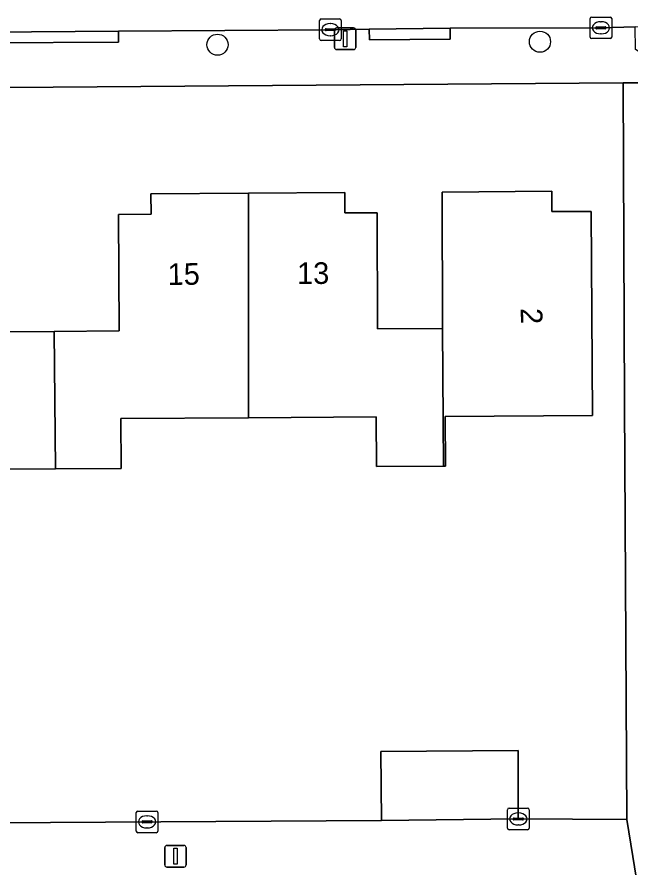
# Model space of a CAD drawing. Extents: x 157320 to 158835, y 386650 to 388491.
# Drawn here: x 158002.4 to 158030.81, y 387558.32 to 387597.66 of the extents above; entities that cross this region are included whole.
import ezdxf

# ---------------------------------------------------------------- set-up
doc = ezdxf.new("R2010")
doc.units = 0
for name, color, linetype in [('IMGEO_Boom', 7, 'Continuous'), ('IMGEO_Erf', 7, 'Continuous'), ('IMGEO_Kolk', 7, 'Continuous'), ('IMGEO_Lichtmast', 7, 'Continuous'), ('IMGEO_Muur', 7, 'Continuous'), ('IMGEO_Pand', 7, 'Continuous'), ('IMGEO_Pand_nummerreeks', 7, 'Continuous'), ('IMGEO_Rijbaan_lokaal_open', 7, 'Continuous'), ('IMGEO_Voetpad_open', 7, 'Continuous')]:
    doc.layers.add(name, color=color, linetype=linetype)

msp = doc.modelspace()

# ---------------------------------------------------------------- linework, layer by layer
at = {"layer": 'IMGEO_Boom'}
for centre in [(158011.677, 387596.374), (158026.593, 387596.51)]:
    msp.add_circle(centre, 0.489, dxfattribs=at)
at = {"layer": 'IMGEO_Erf'}
for points in [[(157968.192, 387560.166), (158019.271, 387560.48), (158019.239, 387563.664), (158025.585, 387563.709), (158025.594, 387560.549), (158030.606, 387560.527), (158030.501, 387579.78), (158030.442, 387594.603), (158000, 387594.382)], [(158001.13, 387583.086), (158004.13, 387583.107), (158007.134, 387583.129), (158007.096, 387588.523), (158008.607, 387588.534), (158008.6, 387589.475), (158013.11, 387589.506), (158017.564, 387589.536), (158017.565, 387588.599), (158019.07, 387588.601), (158019.079, 387583.229), (158022.079, 387583.234), (158022.069, 387589.543), (158027.15, 387589.59), (158027.149, 387588.661), (158028.956, 387588.65), (158029.019, 387579.209), (158022.214, 387579.162), (158022.23, 387576.871), (158022.127, 387576.87), (158019.037, 387576.849), (158019.022, 387579.151), (158013.113, 387579.11), (158007.213, 387579.07), (158007.229, 387576.768), (158004.178, 387576.747), (158001.044, 387576.726)]]:
    msp.add_lwpolyline(points, dxfattribs=at)
at = {"layer": 'IMGEO_Kolk'}
for p, q in [((158016.474, 387597.568), (158017.326, 387597.568)), ((158028.914, 387596.729), (158028.914, 387597.581)), ((158028.989, 387597.655), (158029.841, 387597.655)), ((158029.915, 387597.581), (158029.915, 387596.729)), ((158016.399, 387596.642), (158016.399, 387597.494)), ((158016.887, 387597.348), (158016.912, 387597.348)), ((158017.4, 387597.494), (158017.4, 387596.642)), ((158029.173, 387597.149), (158029.173, 387597.161)), ((158029.216, 387597.198), (158029.614, 387597.198)), ((158029.402, 387597.435), (158029.427, 387597.435)), ((158029.657, 387597.161), (158029.657, 387597.149)), ((158016.658, 387597.062), (158016.658, 387597.074)), ((158017.096, 387597.025), (158016.698, 387597.025)), ((158016.701, 387597.111), (158017.099, 387597.111)), ((158016.91, 387596.788), (158016.885, 387596.788)), ((158017.142, 387597.074), (158017.142, 387597.062)), ((158029.611, 387597.112), (158029.213, 387597.112)), ((158029.425, 387596.875), (158029.4, 387596.875)), ((158017.326, 387596.568), (158016.474, 387596.568)), ((158029.841, 387596.655), (158028.989, 387596.655)), ((158025.093, 387560.121), (158025.093, 387560.973)), ((158025.168, 387561.047), (158026.02, 387561.047)), ((158026.094, 387560.973), (158026.094, 387560.121)), ((158007.921, 387559.986), (158007.921, 387560.838)), ((158007.996, 387560.912), (158008.848, 387560.912)), ((158008.409, 387560.692), (158008.434, 387560.692)), ((158008.922, 387560.838), (158008.922, 387559.986)), ((158025.395, 387560.59), (158025.793, 387560.59)), ((158025.581, 387560.827), (158025.606, 387560.827)), ((158008.18, 387560.406), (158008.18, 387560.418)), ((158008.618, 387560.369), (158008.22, 387560.369)), ((158008.223, 387560.455), (158008.621, 387560.455)), ((158008.664, 387560.418), (158008.664, 387560.406)), ((158025.352, 387560.541), (158025.352, 387560.553)), ((158025.79, 387560.504), (158025.392, 387560.504)), ((158025.604, 387560.267), (158025.579, 387560.267)), ((158025.836, 387560.553), (158025.836, 387560.541)), ((158008.848, 387559.912), (158007.996, 387559.912)), ((158008.432, 387560.132), (158008.407, 387560.132)), ((158026.02, 387560.047), (158025.168, 387560.047))]:
    msp.add_line(p, q, dxfattribs=at)
for points in [[(158016.474, 387597.568), (158017.326, 387597.568)], [(158028.914, 387596.729), (158028.914, 387597.581)], [(158028.989, 387597.655), (158029.841, 387597.655)], [(158029.915, 387597.581), (158029.915, 387596.729)], [(158016.399, 387596.642), (158016.399, 387597.494)], [(158017.4, 387597.494), (158017.4, 387596.642)], [(158017.326, 387596.568), (158016.474, 387596.568)], [(158029.841, 387596.655), (158028.989, 387596.655)], [(158025.093, 387560.121), (158025.093, 387560.973)], [(158025.168, 387561.047), (158026.02, 387561.047)], [(158026.094, 387560.973), (158026.094, 387560.121)], [(158007.921, 387559.986), (158007.921, 387560.838)], [(158007.996, 387560.912), (158008.848, 387560.912)], [(158008.922, 387560.838), (158008.922, 387559.986)], [(158008.848, 387559.912), (158007.996, 387559.912)], [(158026.02, 387560.047), (158025.168, 387560.047)]]:
    msp.add_lwpolyline(points, dxfattribs=at)
for centre, radius, start, end in [((158016.476, 387597.492), 0.0765, 91.552, 178.448), ((158016.476, 387597.492), 0.0765, 91.552, 178.448), ((158017.324, 387597.492), 0.0765, 1.552, 88.448), ((158017.324, 387597.492), 0.0765, 1.552, 88.448), ((158028.991, 387597.579), 0.0765, 91.552, 178.448), ((158028.991, 387597.579), 0.0765, 91.552, 178.448), ((158029.839, 387597.579), 0.0765, 1.552, 88.448), ((158029.839, 387597.579), 0.0765, 1.552, 88.448), ((158029.213, 387597.158), 0.0403, 85.8775, 175.7526), ((158029.21, 387597.148), 0.0366, 178.938, 274.7102), ((158029.614, 387597.155), 0.043, 264.8664, 352.4533), ((158029.618, 387597.16), 0.0386, 1.7309, 96.639), ((158016.698, 387597.071), 0.0403, 85.8775, 175.7526), ((158016.695, 387597.061), 0.0366, 178.938, 274.7102), ((158017.099, 387597.068), 0.043, 264.8664, 352.4533), ((158017.103, 387597.073), 0.0386, 1.7309, 96.639), ((158016.476, 387596.644), 0.0765, 181.552, 268.448), ((158016.476, 387596.644), 0.0765, 181.552, 268.448), ((158017.324, 387596.644), 0.0765, 271.552, 358.448), ((158017.324, 387596.644), 0.0765, 271.552, 358.448), ((158028.991, 387596.731), 0.0765, 181.552, 268.448), ((158028.991, 387596.731), 0.0765, 181.552, 268.448), ((158029.839, 387596.731), 0.0765, 271.552, 358.448), ((158029.839, 387596.731), 0.0765, 271.552, 358.448), ((158025.17, 387560.971), 0.0765, 91.552, 178.448), ((158025.17, 387560.971), 0.0765, 91.552, 178.448), ((158026.018, 387560.971), 0.0765, 1.552, 88.448), ((158026.018, 387560.971), 0.0765, 1.552, 88.448), ((158007.998, 387560.836), 0.0765, 91.552, 178.448), ((158007.998, 387560.836), 0.0765, 91.552, 178.448), ((158008.846, 387560.836), 0.0765, 1.552, 88.448), ((158008.846, 387560.836), 0.0765, 1.552, 88.448), ((158025.392, 387560.55), 0.0403, 85.8775, 175.7526), ((158025.797, 387560.552), 0.0386, 1.7309, 96.639), ((158008.22, 387560.415), 0.0403, 85.8775, 175.7526), ((158008.217, 387560.405), 0.0366, 178.938, 274.7102), ((158008.621, 387560.412), 0.043, 264.8664, 352.4533), ((158008.625, 387560.417), 0.0386, 1.7309, 96.639), ((158025.389, 387560.54), 0.0366, 178.938, 274.7102), ((158025.793, 387560.547), 0.043, 264.8664, 352.4533), ((158007.998, 387559.988), 0.0765, 181.552, 268.448), ((158007.998, 387559.988), 0.0765, 181.552, 268.448), ((158008.846, 387559.988), 0.0765, 271.552, 358.448), ((158008.846, 387559.988), 0.0765, 271.552, 358.448), ((158025.17, 387560.123), 0.0765, 181.552, 268.448), ((158025.17, 387560.123), 0.0765, 181.552, 268.448), ((158026.018, 387560.123), 0.0765, 271.552, 358.448), ((158026.018, 387560.123), 0.0765, 271.552, 358.448)]:
    msp.add_arc(centre, radius, start, end, dxfattribs=at)
for centre, major_axis, ratio, start_param, end_param in [((158016.886, 387597.068), (-0.387, 0.002), 0.722429, 4.712389, 7.853982), ((158016.911, 387597.068), (-0.39, 0.002), 0.717154, 1.570796, 4.712389), ((158029.401, 387597.155), (-0.387, 0.002), 0.722429, 4.712389, 7.853982), ((158029.426, 387597.155), (-0.39, 0.002), 0.717154, 1.570796, 4.712389), ((158008.408, 387560.412), (-0.387, 0.002), 0.722429, 4.712389, 7.853982), ((158008.433, 387560.412), (-0.39, 0.002), 0.717154, 1.570796, 4.712389), ((158025.58, 387560.547), (-0.387, 0.002), 0.722429, 4.712389, 7.853982), ((158025.605, 387560.547), (-0.39, 0.002), 0.717154, 1.570796, 4.712389)]:
    msp.add_ellipse(centre, major_axis=major_axis, ratio=ratio, start_param=start_param, end_param=end_param, dxfattribs=at)
at = {"layer": 'IMGEO_Lichtmast'}
for p, q in [((158017.186, 387597.148), (158017.976, 387597.148)), ((158017.976, 387597.148), (158017.186, 387597.148)), ((158017.086, 387596.248), (158017.086, 387597.048)), ((158017.086, 387597.048), (158017.086, 387596.248)), ((158018.076, 387597.048), (158018.076, 387596.248)), ((158018.076, 387596.248), (158018.076, 387597.048)), ((158017.976, 387596.148), (158017.186, 387596.148)), ((158017.186, 387596.148), (158017.976, 387596.148)), ((158009.237, 387558.423), (158009.237, 387559.223)), ((158009.237, 387559.223), (158009.237, 387558.423)), ((158009.337, 387559.323), (158010.127, 387559.323)), ((158010.127, 387559.323), (158009.337, 387559.323)), ((158010.227, 387559.223), (158010.227, 387558.423)), ((158010.227, 387558.423), (158010.227, 387559.223)), ((158010.127, 387558.323), (158009.337, 387558.323)), ((158009.337, 387558.323), (158010.127, 387558.323))]:
    msp.add_line(p, q, dxfattribs=at)
for points in [[(158017.506, 387597.023), (158017.656, 387597.023), (158017.656, 387596.273), (158017.506, 387596.273), (158017.506, 387597.023)], [(158009.657, 387559.198), (158009.807, 387559.198), (158009.807, 387558.448), (158009.657, 387558.448), (158009.657, 387559.198)]]:
    msp.add_lwpolyline(points, dxfattribs=at)
for centre, start, end in [((158017.186, 387597.048), 90, 180), ((158017.186, 387597.048), 90, 180), ((158017.976, 387597.048), 0, 90), ((158017.976, 387597.048), 360, 90), ((158017.186, 387596.248), 180, 270), ((158017.186, 387596.248), 180, 270), ((158017.976, 387596.248), 270, 0), ((158017.976, 387596.248), 270, 0), ((158009.337, 387559.223), 90, 180), ((158009.337, 387559.223), 90, 180), ((158010.127, 387559.223), 0, 90), ((158010.127, 387559.223), 360, 90), ((158009.337, 387558.423), 180, 270), ((158009.337, 387558.423), 180, 270), ((158010.127, 387558.423), 270, 0), ((158010.127, 387558.423), 270, 0)]:
    msp.add_arc(centre, 0.1, start, end, dxfattribs=at)
at = {"layer": 'IMGEO_Muur'}
for points in [[(158030.606, 387560.527), (158030.501, 387579.78)], [(158019.271, 387560.48), (157968.192, 387560.166)], [(158025.648, 387560.551), (158030.606, 387560.527)]]:
    msp.add_lwpolyline(points, dxfattribs=at)
at = {"layer": 'IMGEO_Pand'}
for points in [[(158001.091, 387588.48), (158000, 387588.472), (157999.58, 387588.469), (157999.573, 387589.41), (157995.082, 387589.377), (157995.121, 387578.977), (157998.192, 387578.998), (157998.217, 387575.471), (157999.049, 387574.742), (158001.058, 387574.755), (158001.044, 387576.726), (158004.178, 387576.747), (158004.13, 387583.107), (158001.13, 387583.086)], [(158004.13, 387583.107), (158004.178, 387576.747), (158007.229, 387576.768), (158007.213, 387579.07), (158013.113, 387579.11), (158013.11, 387589.506), (158008.6, 387589.475), (158008.607, 387588.534), (158007.096, 387588.523), (158007.134, 387583.129)], [(158022.079, 387583.234), (158019.079, 387583.229), (158019.07, 387588.601), (158017.565, 387588.599), (158017.564, 387589.536), (158013.11, 387589.506), (158013.113, 387579.11), (158019.022, 387579.151), (158019.037, 387576.849), (158022.127, 387576.87)], [(158022.079, 387583.234), (158022.127, 387576.87), (158022.23, 387576.871), (158022.214, 387579.162), (158029.019, 387579.209), (158028.956, 387588.65), (158027.149, 387588.661), (158027.15, 387589.59), (158022.069, 387589.543)], [(158019.271, 387560.48), (158025.594, 387560.549), (158025.585, 387563.709), (158019.239, 387563.664)]]:
    msp.add_lwpolyline(points, close=True, dxfattribs=at)
at = {"layer": 'IMGEO_Rijbaan_lokaal_open'}
msp.add_lwpolyline([(158001.053, 387596.953), (158007.092, 387596.993), (158016.933, 387597.069), (158018.699, 387597.098), (158022.44, 387597.134), (158029.411, 387597.157), (158031.005, 387597.195), (158039.835, 387597.27)], dxfattribs=at)
at = {"layer": 'IMGEO_Voetpad_open'}
for points in [[(158000, 387594.382), (158030.442, 387594.603), (158033.427, 387594.615), (158031.014, 387596.155), (158031.005, 387597.195), (158029.411, 387597.157), (158022.44, 387597.134), (158022.444, 387596.635), (158018.703, 387596.599), (158018.699, 387597.098), (158016.933, 387597.069), (158007.092, 387596.993), (158007.095, 387596.494), (158001.056, 387596.454)], [(158033.462, 387592.494), (158033.46, 387592.746), (158033.427, 387594.615), (158030.442, 387594.603), (158030.501, 387579.78), (158030.606, 387560.527), (158031.247, 387556.624), (158031.411, 387532.586), (158031.628, 387502.734), (158031.663, 387497.86), (158033.123, 387499.896), (158033.194, 387500)], [(158001.528, 387536.414), (158003.348, 387536.429), (158003.319, 387540.75), (158003.279, 387546.146), (158003.237, 387551.689), (158003.187, 387556.358), (158015.809, 387556.469), (158018.311, 387556.491), (158028.795, 387556.576), (158030.689, 387556.613), (158031.247, 387556.624), (158030.606, 387560.527), (158025.594, 387560.549), (158019.271, 387560.48), (157968.192, 387560.166)]]:
    msp.add_lwpolyline(points, dxfattribs=at)
for points in [[(158007.092, 387596.993), (158001.053, 387596.953), (158001.056, 387596.454), (158007.095, 387596.494)], [(158018.699, 387597.098), (158018.703, 387596.599), (158022.444, 387596.635), (158022.44, 387597.134)]]:
    msp.add_lwpolyline(points, close=True, dxfattribs=at)

# ---------------------------------------------------------------- texts
at = {"layer": 'IMGEO_Pand_nummerreeks'}
for s, rotation, p in [('15', 0.3732, (158009.376, 387585.258)), ('13', 0.3732, (158015.363, 387585.297)), ('2', 270.3823, (158025.707, 387584.184))]:
    msp.add_text(s, height=1, rotation=rotation, dxfattribs=at).set_placement(p)

doc.saveas('drawing.dxf')
